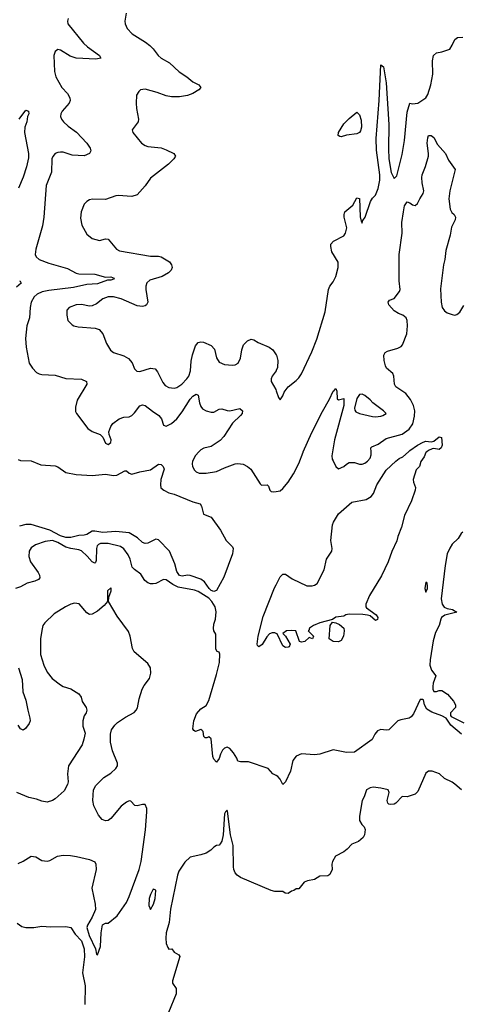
# Model space of a CAD drawing. Header units: inches. Extents: x 1384664 to 1536621, y 460766 to 646467.
# Tile 368 of 488: x 1448063 to 1451398, y 585832 to 593260. Entities that reach past the tile are written whole.
import ezdxf

# ---------------------------------------------------------------- set-up
doc = ezdxf.new("R2010")
doc.units = ezdxf.units.IN
doc.header["$MEASUREMENT"] = 0
for name, color, linetype in [('B4548', 7, 'Continuous'), ('B4549', 7, 'Continuous'), ('B4558', 7, 'Continuous'), ('B4559', 7, 'Continuous')]:
    doc.layers.add(name, color=color, linetype=linetype)

msp = doc.modelspace()

# ---------------------------------------------------------------- linework, layer by layer
at = {"layer": 'B4548', "color": 5}
for points, elevation in [([(1449416, 590000), (1449390, 589972.4), (1449367.1, 589930), (1449364.4, 589910), (1449368.2, 589888.2), (1449382.6, 589862.6), (1449395.5, 589850), (1449419.1, 589839.1), (1449470, 589838), (1449550, 589852.4), (1449610, 589880.2), (1449690, 589909.1), (1449710, 589912.7), (1449750, 589906.5), (1449784.4, 589890), (1449808.8, 589870), (1449877.7, 589757.7), (1449890, 589747.7), (1449932, 589750), (1449941, 589741), (1449951, 589711), (1449961, 589701), (1449978, 589698), (1450000, 589701.7)], 760), ([(1448050, 589942), (1448070, 589933.7), (1448150, 589932), (1448221.5, 589901.5), (1448330, 589893.4), (1448350, 589885.8), (1448410, 589844.6), (1448488.7, 589828.7), (1448610, 589820.8), (1448710, 589830.7), (1448770, 589820.9), (1448795.4, 589824.6), (1448856.4, 589856.4), (1448870, 589856.3), (1448890, 589838.8), (1448910, 589830.6), (1448970.7, 589849.3), (1449050, 589865.2), (1449110, 589905.8), (1449130, 589905.4), (1449145.4, 589890), (1449154, 589870), (1449129.2, 589790), (1449125.5, 589750), (1449129.3, 589729.3), (1449150.4, 589710), (1449190, 589691.2), (1449230, 589680.2), (1449370, 589621.5), (1449426.9, 589606.9), (1449436.9, 589590), (1449450, 589530.7), (1449510, 589508.2), (1449579.6, 589410), (1449622.4, 589330), (1449670, 589282.6), (1449674.6, 589270), (1449670.1, 589230), (1449604.9, 589055.1), (1449550, 588954.3), (1449530, 588946.6), (1449510, 588954.9), (1449493, 588970), (1449458.3, 589018.3), (1449430, 589039.2), (1449350, 589067.6), (1449330, 589070.6), (1449290, 589062.4), (1449270, 589067.6), (1449250, 589098.3), (1449234.7, 589154.7), (1449194.7, 589250), (1449110, 589335.3), (1449090, 589340.3), (1449030, 589310.7), (1449010, 589308.7), (1448990, 589316.4), (1448952.2, 589352.2), (1448890, 589389.9), (1448790, 589399), (1448690, 589390.5), (1448630, 589401.8), (1448610, 589400.4), (1448570, 589376.3), (1448550, 589370.4), (1448510, 589368.4), (1448450, 589352.4), (1448410, 589352.7), (1448370, 589367.1), (1448290, 589408.4), (1448150, 589450.6), (1448108.6, 589451.4), (1448060.2, 589439.8)], 740), ([(1450000, 587556.8), (1449975.3, 587570), (1449939, 587610), (1449790, 587661), (1449730, 587661.3), (1449710, 587666.6), (1449703.5, 587690), (1449677.2, 587730), (1449650, 587762.6), (1449630, 587772.3), (1449610, 587765.1), (1449594.9, 587750), (1449579.9, 587720.1), (1449570, 587686), (1449550, 587659), (1449530, 587682), (1449522.5, 587702.5), (1449510, 587835.3), (1449490, 587848.7), (1449477.3, 587842.7), (1449462.7, 587842.7), (1449453.2, 587853.2), (1449447.3, 587890), (1449439.5, 587899.5), (1449430, 587904.2), (1449390, 587891.2), (1449377.7, 587897.7), (1449370.9, 587910.9), (1449377.8, 587970), (1449397.5, 588022.5), (1449430, 588060.3), (1449470, 588086.4), (1449490, 588124.9), (1449550, 588320.7), (1449571.8, 588411.8), (1449573, 588473), (1449570, 588488), (1449554, 588494), (1449544, 588510), (1449543.1, 588623.1), (1449529.3, 588649.3), (1449526, 588666), (1449530, 588701), (1449542.3, 588737.7), (1449546.2, 588793.8), (1449538.1, 588830), (1449514.6, 588870), (1449490, 588894.7), (1449410, 588947.2), (1449384, 588956), (1449258.6, 588978.6), (1449219.1, 588999.1), (1449170, 589033.6), (1449150, 589036.2), (1449090, 589007.8), (1449070, 589003.6), (1449050, 589004.2), (1449030, 589012), (1449007, 589030), (1448976.8, 589076.8), (1448930, 589111.7), (1448913.3, 589130), (1448897.6, 589190), (1448882.2, 589222.2), (1448850, 589267.9), (1448824.9, 589284.9), (1448730, 589307.8), (1448671.9, 589308.1), (1448658.4, 589301.6), (1448648.5, 589291.5), (1448643.1, 589270), (1448639.6, 589180.4), (1448635.9, 589164.1), (1448630, 589159.7), (1448610, 589169.8), (1448573.4, 589213.4), (1448530, 589251.8), (1448510, 589261.1), (1448449.9, 589269.9), (1448410, 589281.2), (1448350, 589316.7), (1448309.3, 589330.7), (1448255.9, 589324.1), (1448181.7, 589298.3), (1448150, 589276.8), (1448134.5, 589250), (1448132.9, 589210), (1448143.5, 589170), (1448202.7, 589090), (1448212.2, 589070), (1448214.6, 589050), (1448203.7, 589036.3), (1448176.7, 589023.3), (1448119.1, 589010), (1448070, 588982.6), (1448030, 588969.7)], 760), ([(1448050, 586893.7), (1448090, 586912.2), (1448150, 586948.5), (1448183.4, 586943.4), (1448230, 586916.3), (1448270, 586910.6), (1448290, 586916.3), (1448348.7, 586950), (1448390, 586956.5), (1448445.4, 586954.6), (1448492.7, 586947.3), (1448590, 586924), (1448630, 586906.7), (1448638.9, 586890), (1448639.3, 586850), (1448608.4, 586708.4), (1448632.9, 586587.1), (1448634.2, 586545.8), (1448611, 586490), (1448575.5, 586430), (1448570.4, 586410), (1448588.3, 586350), (1448636.3, 586250), (1448642, 586210), (1448650, 586204.7), (1448671.8, 586268.2), (1448677.6, 586370), (1448687.9, 586432.1), (1448710, 586442.8), (1448730, 586442.8), (1448800.1, 586499.9), (1448870, 586599.1), (1448890, 586643.8), (1448964.2, 586850), (1448979.2, 586910), (1449012.9, 587147.1), (1449023.3, 587283.3), (1449021.8, 587310), (1449010, 587339.5), (1448990, 587339.7), (1448950, 587328), (1448931.5, 587331.5), (1448903.3, 587363.3), (1448890, 587367.6), (1448870, 587357.6), (1448830, 587325.5), (1448750, 587234.2), (1448730, 587218.5), (1448710, 587214.7), (1448686.7, 587226.7), (1448657.8, 587257.8), (1448623.6, 587330), (1448614.5, 587370), (1448619.3, 587450), (1448637.2, 587482.8), (1448697.1, 587542.9), (1448750, 587576.3), (1448789.4, 587610), (1448800.5, 587630), (1448802, 587650), (1448762.9, 587742.9), (1448748.3, 587808.3), (1448748.8, 587870), (1448757.3, 587902.7), (1448781.5, 587938.5), (1448802.5, 587957.5), (1448862.5, 587997.5), (1448927.9, 588032.1), (1448943.5, 588050), (1448952.2, 588067.8), (1448964.2, 588135.8), (1448988.7, 588210), (1449003.2, 588236.8), (1449043.6, 588290), (1449054, 588330), (1449049.5, 588370), (1449030, 588402.7), (1448927.3, 588490), (1448915.8, 588515.8), (1448897.2, 588610), (1448883.7, 588643.7), (1448799.7, 588759.7), (1448732.7, 588870), (1448735.5, 588904.5), (1448754.5, 588950), (1448754, 588970), (1448750, 588973.2), (1448726.4, 588950), (1448726, 588870), (1448699.6, 588840.4), (1448650, 588798), (1448610, 588776.2), (1448590, 588772.3), (1448570, 588785.2), (1448513.1, 588853.1), (1448477.1, 588857.1), (1448450, 588851.1), (1448409, 588831), (1448323.4, 588776.6), (1448252.2, 588710), (1448238.7, 588690), (1448228.8, 588651.2), (1448220.3, 588590), (1448220.3, 588470), (1448245.2, 588390), (1448270, 588337.3), (1448306.8, 588290), (1448370, 588242.8), (1448390.7, 588230.7), (1448450, 588213), (1448510, 588174), (1448526.8, 588150), (1448535.3, 588115.3), (1448564.7, 588070), (1448571, 588050), (1448564.7, 588030), (1448550, 588008), (1448540.7, 587970), (1448540.7, 587930), (1448557.3, 587877.3), (1448547.5, 587832.5), (1448534, 587790), (1448431, 587630), (1448424, 587570), (1448427.7, 587510), (1448424.9, 587490), (1448398.4, 587441.6), (1448330, 587381.2), (1448310, 587369.2), (1448270, 587357.2), (1448230, 587363.7), (1448190, 587379.5), (1448132.6, 587392.6), (1448042, 587430)], 780), ([(1450000, 588630.4), (1449990, 588634.5), (1449970, 588635.3), (1449950, 588625.7), (1449930, 588604.8), (1449892.9, 588547.1), (1449870, 588528.4), (1449858.9, 588538.9), (1449856.1, 588550), (1449864.7, 588610), (1449901.7, 588758.3), (1449987.3, 588972.7), (1450000, 588997.7)], 740), ([(1448054.7, 588370), (1448081.3, 588281.3), (1448085.8, 588190), (1448110, 588127.3), (1448123.2, 588050), (1448140.2, 587990), (1448140.9, 587970), (1448134.9, 587950), (1448107.8, 587912.2), (1448090, 587900.7), (1448070, 587911.1), (1448050, 587938.7)], 760), ([(1450000, 586682), (1449990, 586682), (1449960.9, 586690), (1449730, 586788.1), (1449705.5, 586805.5), (1449690, 586824), (1449679.6, 586850), (1449677.7, 586870), (1449676.1, 587030), (1449654.7, 587110), (1449630.9, 587290), (1449630, 587295.1), (1449626.4, 587293.6), (1449616.3, 587283.7), (1449610, 587268.7), (1449599.8, 587110), (1449590, 587062.7), (1449578, 587042), (1449570, 587032.3), (1449550, 587029.4), (1449530, 587017), (1449505.5, 586994.5), (1449470, 586972), (1449430, 586958.4), (1449350, 586941.1), (1449310, 586902.9), (1449264.4, 586835.6), (1449253.5, 586806.5), (1449201.7, 586550), (1449191, 586449), (1449169.4, 586370), (1449166.2, 586330), (1449169.2, 586290), (1449181.1, 586261.1), (1449190, 586247.3), (1449210.5, 586250.5), (1449230, 586226), (1449265.2, 586205.2), (1449271.3, 586191.3), (1449217.1, 586010), (1449218, 585990), (1449245.2, 585950), (1449243.8, 585910), (1449186.5, 585770)], 780), ([(1448043.4, 586443.4), (1448079.9, 586419.9), (1448110, 586411.4), (1448170, 586411.4), (1448230, 586420.1), (1448296.2, 586416.2), (1448410, 586418.5), (1448450.1, 586410), (1448480.6, 586360.6), (1448530.1, 586310), (1448549.2, 586250.8), (1448552.3, 586190), (1448538.3, 586070), (1448556.9, 585970), (1448555.9, 585830)], 760)]:
    msp.add_lwpolyline(points, dxfattribs=dict(at, elevation=elevation))
at = {"layer": 'B4548', "color": 5, "elevation": 780}
msp.add_lwpolyline([(1449070, 586699.7), (1449050, 586661), (1449040.6, 586630), (1449037, 586577), (1449050, 586546.4), (1449073.7, 586586.3), (1449086, 586630), (1449090.5, 586690.5), (1449090, 586694), (1449078.9, 586698.9)], close=True, dxfattribs=at)
at = {"layer": 'B4549', "color": 5}
for points, elevation in [([(1448427.7, 593270), (1448423.6, 593250), (1448427.3, 593230), (1448544.1, 593084.1), (1448574.9, 593054.9), (1448664.9, 592990), (1448674.8, 592970), (1448636.7, 592963.3), (1448490, 592970.8), (1448444.1, 592984.1), (1448371.8, 593030), (1448350, 593034.3), (1448330, 593019.3), (1448320.9, 592990), (1448325.8, 592870), (1448334.6, 592830), (1448381.3, 592750), (1448423, 592703), (1448442.4, 592670), (1448443.1, 592650), (1448435.8, 592630), (1448383.6, 592570), (1448372.7, 592550), (1448370.3, 592530), (1448378.3, 592510), (1448394.6, 592490), (1448430, 592457.3), (1448491.9, 592411.9), (1448568.7, 592330), (1448595.5, 592290), (1448600.5, 592270), (1448590.7, 592250), (1448550, 592233.6), (1448458.3, 592238.3), (1448390, 592260.7), (1448370, 592262), (1448350, 592259.5), (1448331, 592250), (1448312.5, 592227.5), (1448306.4, 592210), (1448302.4, 592110), (1448262.7, 592010), (1448244, 591770), (1448234.7, 591705.3), (1448185.2, 591530), (1448179.5, 591490), (1448186.7, 591470), (1448210.6, 591450), (1448283.4, 591423.4), (1448423.7, 591383.7), (1448490, 591347.6), (1448510, 591343.5), (1448630, 591340.2), (1448710, 591318.7), (1448750, 591319.5), (1448776.3, 591310), (1448770, 591302.7), (1448750, 591295.1), (1448725.8, 591294.2), (1448650, 591267.6), (1448570, 591262.6), (1448470, 591239), (1448282.2, 591217.8), (1448233.7, 591206.3), (1448194.9, 591190), (1448172.7, 591170), (1448150.2, 591129.8), (1448142, 591090), (1448135.9, 591010), (1448117.8, 590950), (1448105.4, 590854.6), (1448111.1, 590790), (1448135, 590670), (1448158.6, 590630), (1448190, 590599.7), (1448210, 590588.5), (1448230, 590584.3), (1448330, 590577.5), (1448410, 590553), (1448528.8, 590548.8), (1448566.8, 590530), (1448570.4, 590510), (1448497.3, 590390), (1448483.5, 590336.5), (1448484.5, 590304.5), (1448491, 590290), (1448576.7, 590176.7), (1448610, 590153), (1448670.4, 590130.4), (1448681.6, 590121.6), (1448690.6, 590110.6), (1448710, 590066), (1448730, 590054.8), (1448752, 590070), (1448754, 590090), (1448738, 590130), (1448736.2, 590150), (1448751.6, 590190), (1448766.5, 590213.5), (1448814, 590250), (1448850, 590261.6), (1448890, 590263.8), (1448910, 590273.7), (1448930, 590293.1), (1448970, 590346.4), (1448990, 590354.9), (1449010, 590350.4), (1449065.8, 590305.8), (1449114.8, 590274.8), (1449133.4, 590250), (1449150, 590201), (1449170, 590193), (1449210, 590214), (1449250, 590250.2), (1449290, 590302.8), (1449350, 590396.1), (1449370, 590420.8), (1449394.9, 590434.9), (1449410, 590426.8), (1449420.2, 590370), (1449430, 590342.4), (1449444.5, 590324.5), (1449470, 590309.1), (1449510, 590298.5), (1449530, 590300.2), (1449570, 590321.7), (1449590, 590325.2), (1449630, 590311.1), (1449650, 590310.2), (1449726.4, 590326.4), (1449746, 590310), (1449742, 590290), (1449730, 590274), (1449670, 590215.6), (1449604.5, 590115.5), (1449575.7, 590084.3), (1449510, 590041), (1449452.8, 590027.2), (1449430, 590014.8), (1449416, 590000)], 760), ([(1448866.7, 593310), (1448856.5, 593250), (1448858.8, 593230), (1448874.6, 593194.6), (1448913.2, 593153.2), (1449013, 593090), (1449044.5, 593064.5), (1449070, 593041.6), (1449108.4, 592990), (1449130, 592970.4), (1449193.8, 592933.8), (1449268.2, 592868.2), (1449324.9, 592830), (1449370, 592792.7), (1449414.8, 592770), (1449430.7, 592750), (1449414.8, 592730), (1449370, 592703.6), (1449330, 592688.2), (1449270, 592677.4), (1449210, 592678.7), (1449170, 592684.7), (1449101.2, 592710), (1449010, 592735.6), (1448976, 592730), (1448961.7, 592718.3), (1448944, 592690), (1448943, 592630), (1448945.5, 592590), (1448960.5, 592510), (1448958, 592490), (1448911, 592430), (1448916, 592410), (1448983, 592330), (1449010, 592310.4), (1449030, 592303.7), (1449130, 592292.9), (1449170, 592279.6), (1449227.3, 592250), (1449238.8, 592230), (1449228, 592210), (1449186, 592170), (1449050, 592063.5), (1449010, 592007.8), (1448950, 591939.5), (1448910, 591926), (1448806.2, 591933.8), (1448788.4, 591931.6), (1448710, 591904.5), (1448613.2, 591906.8), (1448590, 591900.9), (1448570, 591889.3), (1448550.4, 591869.6), (1448526.4, 591810), (1448522.8, 591762.8), (1448532.7, 591710), (1448570, 591642.8), (1448610, 591610.6), (1448665.2, 591594.8), (1448710, 591606), (1448730, 591604.7), (1448794.9, 591530), (1448816.4, 591516.4), (1449050, 591476.9), (1449110, 591476.5), (1449130, 591471.7), (1449194.7, 591434.7), (1449210, 591411.3), (1449213.1, 591390), (1449205.7, 591370), (1449185.7, 591350), (1449137.8, 591322.2), (1449045.3, 591294.7), (1449024.1, 591275.9), (1449016.5, 591250), (1449016.3, 591223.7), (1449030.3, 591130), (1449021.3, 591110), (1449010, 591101.1), (1448990, 591095.3), (1448950, 591101), (1448830, 591155.6), (1448770.2, 591169.8), (1448730.2, 591169.8), (1448690, 591155.3), (1448643, 591117), (1448610, 591100.5), (1448590, 591098.9), (1448530, 591111), (1448490, 591108.2), (1448437.3, 591090), (1448419.3, 591070), (1448417.6, 591030), (1448426, 590990), (1448458, 590958), (1448470.4, 590950.4), (1448503.4, 590943.4), (1448632, 590932), (1448663.7, 590923.7), (1448691.4, 590891.4), (1448718.5, 590818.5), (1448748, 590768), (1448770.5, 590750), (1448850, 590723.6), (1448885.4, 590705.4), (1448912, 590672), (1448930, 590625.5), (1448948.1, 590608.1), (1448970, 590605.2), (1449050, 590630.3), (1449085.4, 590625.4), (1449103.9, 590603.9), (1449144.1, 590524.1), (1449161.3, 590501.3), (1449190, 590484.7), (1449230, 590479.2), (1449250, 590485.2), (1449286, 590510), (1449326, 590550), (1449339.9, 590570), (1449353.3, 590610), (1449357.1, 590682.9), (1449367.6, 590732.4), (1449390, 590799.3), (1449410, 590825.3), (1449430, 590830.2), (1449450, 590827.9), (1449510, 590803.2), (1449534.2, 590774.2), (1449548.8, 590708.8), (1449570, 590677.6), (1449610, 590658), (1449670, 590652.7), (1449690, 590655.6), (1449711.9, 590668.1), (1449730, 590707.7), (1449740.2, 590770), (1449752.7, 590807.3), (1449782.1, 590837.9), (1449810, 590849), (1449830, 590844.4), (1449864.8, 590824.8), (1449946.4, 590790), (1449974.6, 590770), (1450000, 590732.9)], 780), ([(1448057.6, 592510), (1448110, 592578.8), (1448130, 592571.3), (1448132.4, 592550), (1448122.8, 592530), (1448115.5, 592490), (1448102, 592450), (1448098, 592410), (1448130.3, 592250), (1448130, 592218), (1448115.2, 592150), (1448090, 592073.2), (1448053.2, 591990)], 740), ([(1448062, 591290), (1448067.5, 591287.5), (1448073.7, 591273.7), (1448037.6, 591242.4)], 740), ([(1450000, 590613), (1449998.7, 590610), (1449970.4, 590570), (1449963, 590550), (1449963, 590530), (1449996.3, 590470), (1450000, 590459.7)], 780)]:
    msp.add_lwpolyline(points, dxfattribs=dict(at, elevation=elevation))
at = {"layer": 'B4558', "color": 5}
for points, elevation in [([(1451137.3, 590000), (1451130, 589994.5), (1451117.5, 589962.5), (1451092.8, 589927.2), (1451081.3, 589890), (1451056.9, 589863.1), (1451034.7, 589790), (1451036, 589770), (1451052.2, 589730), (1451050.2, 589710), (1451021.2, 589630), (1450970, 589520.7), (1450947.4, 589432.6), (1450918, 589362), (1450910, 589329.2), (1450873.2, 589246.8), (1450846, 589170), (1450794.4, 589065.6), (1450704.1, 588915.9), (1450676.6, 588850), (1450677.5, 588830), (1450682.2, 588822.2), (1450755.8, 588770), (1450768.3, 588750), (1450764.4, 588735.6), (1450750, 588728.6), (1450710, 588761.6), (1450690, 588768.7), (1450653, 588773), (1450550, 588775.9), (1450524.9, 588770), (1450510, 588761.3), (1450450, 588751.4), (1450424.8, 588735.2), (1450328.2, 588710), (1450280.4, 588690), (1450250.5, 588670), (1450246.8, 588653.2), (1450242, 588650), (1450282, 588610), (1450274, 588590), (1450250, 588598), (1450216, 588570), (1450190, 588563.7), (1450175.3, 588570), (1450148, 588650), (1450113.2, 588653.2), (1450078.8, 588650), (1450050.8, 588630), (1450070.7, 588610), (1450104.7, 588550), (1450098, 588530), (1450090, 588526), (1450070, 588522.7), (1450050, 588535.3), (1450007.3, 588627.3), (1450000, 588630.4)], 740), ([(1450000, 588997.7), (1450030, 589057), (1450050, 589076.5), (1450070, 589076), (1450121.2, 589041.2), (1450230, 588988.8), (1450270.9, 588989.1), (1450290, 588993.8), (1450310, 589007.4), (1450361.6, 589110), (1450379.8, 589190), (1450419.6, 589250), (1450422.4, 589270), (1450411.3, 589330), (1450424.5, 589450), (1450432, 589470), (1450470, 589533), (1450570, 589621), (1450678.6, 589641.4), (1450718.1, 589661.9), (1450735.2, 589684.8), (1450760.4, 589750), (1450830, 589860.7), (1450904.5, 589930), (1450929.5, 589950), (1450956.6, 589963.4), (1450998.1, 590000)], 740), ([(1450000, 589701.7), (1450030, 589706.7), (1450050, 589722.6), (1450090, 589770.3), (1450130, 589834.3), (1450170, 589912.2), (1450202.5, 589997.5), (1450203.7, 590000)], 760), ([(1450425.4, 590000), (1450420.2, 589970), (1450423.7, 589943.7), (1450430, 589931), (1450450.8, 589890), (1450470, 589870.8), (1450510, 589888.5), (1450530, 589907.7), (1450550, 589919.1), (1450590, 589919.3), (1450630, 589907), (1450650, 589907), (1450670, 589913.7), (1450690, 589928.8), (1450710, 589953), (1450717.3, 589977.3), (1450716.6, 590000)], 760), ([(1451410, 589392.7), (1451397.1, 589382.9), (1451374.9, 589345.1), (1451330, 589302.9), (1451310, 589272.8), (1451291.5, 589230), (1451276.9, 589143.1), (1451247, 588890), (1451253.5, 588850), (1451268.5, 588828.5), (1451290, 588816.8), (1451330.8, 588810), (1451364, 588790), (1451273.4, 588766.6), (1451249.5, 588750.5), (1451242, 588738), (1451230.2, 588690), (1451203.1, 588636.9), (1451185.2, 588574.8), (1451161.8, 588430), (1451160.2, 588390), (1451172, 588352), (1451204.9, 588310), (1451185.8, 588254.2), (1451182, 588230), (1451182.8, 588210), (1451190, 588192), (1451210, 588190.7), (1451230, 588200.4), (1451250, 588199.5), (1451292.5, 588172.5), (1451338.9, 588118.9), (1451354.6, 588090), (1451353.1, 588070), (1451317, 588030), (1451316, 588010), (1451322.5, 588002.5), (1451415.9, 587955.9)], 760), ([(1451399.9, 587870), (1451317.9, 587937.9), (1451283.9, 587990), (1451250, 588008.5), (1451175.2, 588035.2), (1451138.1, 588058.1), (1451119.7, 588090), (1451111.6, 588130), (1451107.5, 588132.5), (1451088.2, 588131.8), (1451037.3, 588022.7), (1451020.3, 587999.7), (1451004.7, 587990), (1450941.3, 587978.7), (1450918, 587970), (1450850, 587902), (1450830, 587899), (1450790, 587904), (1450765.2, 587894.8), (1450744.7, 587870), (1450724.7, 587830), (1450590, 587733.2), (1450530, 587732), (1450430, 587751.6), (1450330, 587718), (1450290, 587715.1), (1450190, 587720.9), (1450150, 587703.6), (1450124.4, 587670), (1450108.9, 587590), (1450070, 587509.2), (1450050, 587489), (1450029.4, 587530), (1450012.7, 587550), (1450000, 587556.8)], 760), ([(1451398.5, 587450), (1451350, 587492.6), (1451330, 587507.6), (1451270, 587536.2), (1451232.3, 587570), (1451179, 587590), (1451150, 587591.2), (1451130, 587576.2), (1451070, 587437), (1451050, 587417), (1450990, 587398), (1450950, 587399.3), (1450902.8, 587350), (1450890, 587342.9), (1450860.2, 587340.2), (1450850, 587342), (1450842, 587350), (1450837.2, 587370), (1450852.3, 587430), (1450846.6, 587450), (1450790, 587463.5), (1450731.3, 587468.7), (1450710, 587464.5), (1450682.3, 587450), (1450664.2, 587395.8), (1450648.3, 587370), (1450627.8, 587250), (1450630, 587218), (1450647.3, 587187.3), (1450664.7, 587170), (1450671, 587150), (1450666.8, 587110), (1450656, 587090), (1450620.4, 587059.6), (1450570, 587039.7), (1450536.7, 587003.3), (1450510, 586981.8), (1450447.7, 586950), (1450424.9, 586910), (1450420.7, 586890), (1450422.8, 586850), (1450406, 586810), (1450390, 586800.9), (1450330, 586797.6), (1450290, 586772.3), (1450236.8, 586763.2), (1450210, 586754), (1450170, 586704), (1450150, 586702), (1450132, 586690), (1450114.4, 586685.6), (1450090, 586667), (1450068, 586670), (1450050, 586682), (1450000, 586682)], 780)]:
    msp.add_lwpolyline(points, dxfattribs=dict(at, elevation=elevation))
for points, elevation in [([(1451130, 589016), (1451121.7, 588970), (1451130, 588940.7), (1451141.6, 588970), (1451142, 588990), (1451139, 589010)], 760), ([(1450470, 588566.9), (1450429.3, 588570), (1450400.9, 588590), (1450406.6, 588690), (1450425.6, 588714.4), (1450450, 588710.5), (1450477.3, 588697.3), (1450510.3, 588670), (1450513.8, 588650), (1450507, 588610), (1450490, 588575.6)], 740)]:
    msp.add_lwpolyline(points, close=True, dxfattribs=dict(at, elevation=elevation))
at = {"layer": 'B4559', "color": 5}
for points, elevation in [([(1450000, 590459.7), (1450018, 590410), (1450030, 590392), (1450050, 590422), (1450061.2, 590450), (1450089.6, 590490.4), (1450150, 590538), (1450170, 590557.6), (1450190, 590587.4), (1450270, 590754.9), (1450306.2, 590850), (1450370, 591055.5), (1450395.4, 591224.6), (1450406, 591250), (1450430, 591283.8), (1450450, 591323.1), (1450468.9, 591390), (1450468.2, 591430), (1450421.3, 591510), (1450411.6, 591550), (1450413.6, 591566.4), (1450433.2, 591590), (1450510, 591628.5), (1450523.5, 591650), (1450532.3, 591690), (1450512, 591770), (1450512.3, 591790), (1450519.3, 591810), (1450579.6, 591860.4), (1450610, 591916), (1450630, 591912), (1450633, 591773), (1450640.5, 591740.5), (1450650, 591724.7), (1450654.8, 591745.2), (1450671.8, 591770), (1450711.1, 591888.9), (1450727, 591913), (1450750, 591936), (1450770, 591986.8), (1450782.8, 592050), (1450782.8, 592090), (1450756.4, 592276.4), (1450755.1, 592364.9), (1450776.6, 592650), (1450790, 592920.7), (1450810, 592904.9), (1450830, 592782.8), (1450850.8, 592469.2), (1450847.3, 592287.3), (1450851.5, 592211.5), (1450867.4, 592107.4), (1450890, 592062), (1450910, 592082), (1450950, 592244), (1450969.8, 592349.8), (1450990, 592562), (1451010, 592631.3), (1451030, 592626), (1451070, 592631), (1451129.2, 592670), (1451144.9, 592695.1), (1451167.8, 592770), (1451182.4, 592850), (1451179.8, 592950), (1451188.7, 592991.3), (1451210, 593010.4), (1451250, 593017), (1451310, 593038.4), (1451330, 593067.3), (1451348, 593112), (1451370, 593125.2), (1451410, 593127.5)], 780), ([(1450716.6, 590000), (1450715.6, 590030), (1450723, 590037), (1450770, 590058.2), (1450830, 590099.7), (1450950, 590134.3), (1451004.5, 590170), (1451030.6, 590210), (1451045, 590270), (1451045.7, 590310), (1451036.8, 590350), (1451014.1, 590394.1), (1450979.2, 590439.2), (1450903.7, 590490), (1450894.5, 590510), (1450889.5, 590570), (1450879.5, 590590), (1450833.6, 590630), (1450824.2, 590650), (1450815.1, 590690), (1450813.6, 590730), (1450823.7, 590750), (1450839.7, 590760.3), (1450917.7, 590782.3), (1450944.5, 590795.5), (1450953.6, 590806.4), (1450986.6, 590890), (1450991.8, 590950), (1450989.4, 590990), (1450980.7, 591010), (1450957, 591030), (1450923.2, 591043.2), (1450890, 591062.7), (1450851.1, 591110), (1450844.4, 591130), (1450855.8, 591144.2), (1450890, 591157), (1450930.6, 591209.4), (1450935.6, 591224.4), (1450929, 591290), (1450929.8, 591490), (1450950.8, 591649.2), (1450949.9, 591729.9), (1450960.3, 591810), (1450970, 591857), (1450990, 591886), (1451010, 591878.3), (1451030, 591862.7), (1451050, 591857.4), (1451067, 591873), (1451084.4, 591910), (1451110.7, 591950), (1451113.6, 591970), (1451101.6, 592030), (1451100.3, 592070), (1451102.9, 592090), (1451127.8, 592152.2), (1451149, 592230), (1451151.1, 592251.1), (1451140.4, 592330), (1451144.2, 592370), (1451150, 592386), (1451170, 592386.8), (1451190, 592371.3), (1451219.3, 592319.3), (1451278.8, 592250), (1451301.3, 592201.3), (1451350.6, 592130), (1451310.9, 591970), (1451304.6, 591910), (1451314.3, 591830), (1451325.4, 591805.4), (1451342.8, 591790), (1451353, 591770), (1451350.4, 591750), (1451324.1, 591695.9), (1451314.9, 591634.9), (1451281.4, 591518.6), (1451273.7, 591450), (1451264.2, 591410), (1451241.8, 591230), (1451246, 591130), (1451253.4, 591090), (1451270, 591063.6), (1451290, 591049.2), (1451330, 591035.6), (1451350, 591032), (1451364.9, 591035.1), (1451385.5, 591054.5), (1451416.4, 591103.6)], 760), ([(1450000, 590732.9), (1450002, 590730), (1450011.3, 590690), (1450010, 590635.3), (1450000, 590613)], 780), ([(1450203.7, 590000), (1450270, 590144.9), (1450350, 590304.9), (1450402.6, 590397.4), (1450430, 590458.8), (1450438, 590462), (1450450, 590478), (1450458, 590458), (1450461, 590401), (1450470, 590392), (1450510, 590402), (1450511.8, 590391.8), (1450510, 590349), (1450440.7, 590090), (1450425.4, 590000)], 760), ([(1450998.1, 590000), (1451009.4, 590010), (1451066, 590050), (1451110, 590073), (1451130, 590080.5), (1451170, 590075.5), (1451190, 590079.3), (1451230, 590113), (1451247.1, 590107.1), (1451254, 590050), (1451246, 590030), (1451230, 590017.6), (1451190, 590025.1), (1451178, 590022), (1451150, 590009.5), (1451137.3, 590000)], 740)]:
    msp.add_lwpolyline(points, dxfattribs=dict(at, elevation=elevation))
at = {"layer": 'B4559', "color": 5, "elevation": 780}
for points in [[(1450490, 592377), (1450479.3, 592379.3), (1450467.7, 592387.7), (1450469.7, 592410), (1450510, 592474.9), (1450550, 592514.9), (1450610, 592562), (1450630, 592542), (1450641.6, 592501.6), (1450645, 592450), (1450637.3, 592422.7), (1450630, 592409.7), (1450610, 592399.3), (1450530, 592388.6)], [(1450650, 590434.7), (1450630, 590431.3), (1450610, 590403), (1450590.4, 590330.4), (1450593.8, 590313.8), (1450602, 590302), (1450628.8, 590288.8), (1450726.8, 590266.8), (1450750, 590264), (1450790, 590269), (1450806, 590274), (1450829.2, 590290), (1450809.4, 590310), (1450729.8, 590369.8), (1450710, 590393), (1450670, 590425.4)]]:
    msp.add_lwpolyline(points, close=True, dxfattribs=at)

doc.saveas('drawing.dxf')
